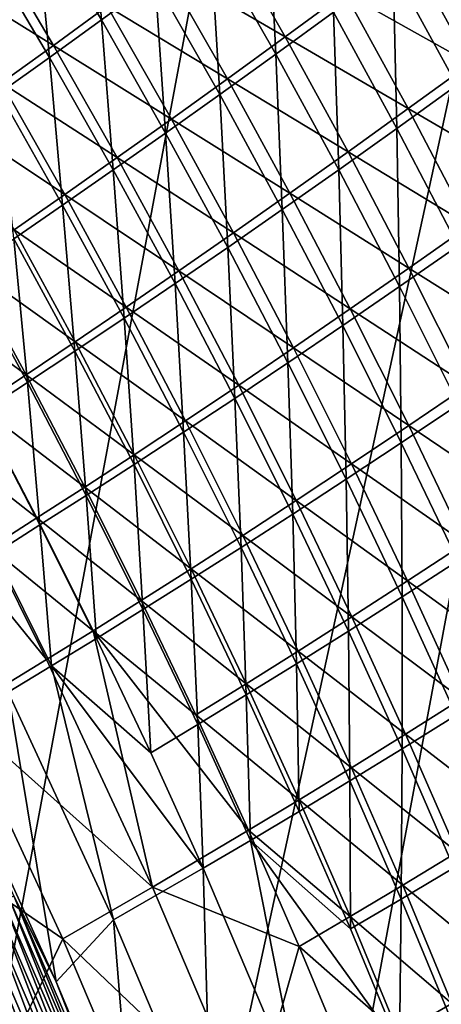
# Model space of a CAD drawing. Header units: metres. Extents: x 0 to 1400, y -1400 to 0.
# Tile 334 of 366: x 1234 to 1257, y -341 to -287. Entities that reach past the tile are written whole.
import ezdxf

# ---------------------------------------------------------------- set-up
doc = ezdxf.new("R2010")
doc.units = ezdxf.units.M

msp = doc.modelspace()

# ---------------------------------------------------------------- linework, layer by layer
at = {"layer": 'None'}
for points in [[(1237.819336, -278.995941, -200.018143), (1238.529663, -287.330719, -227.972229), (1234.887207, -281.182037, -227.969025)], [(1238.529663, -287.330719, -227.972229), (1237.819336, -278.995941, -200.018143), (1241.483398, -285.179718, -200.021164)], [(1247.688843, -280.589996, -144.179916), (1248.109741, -289.217896, -172.092575), (1244.536011, -282.933563, -172.089645)], [(1247.688843, -280.589996, -144.179916), (1251.285522, -286.908936, -144.182495), (1248.109741, -289.217896, -172.092575)], [(1234.887207, -281.182037, -227.969025), (1235.67334, -289.388885, -255.940521), (1232.052124, -283.275177, -255.937256)], [(1234.887207, -281.182037, -227.969025), (1238.529663, -287.330719, -227.972229), (1235.67334, -289.388885, -255.940521)], [(1245.066895, -281.993011, -143.744049), (1241.912109, -284.336975, -171.667236), (1248.634888, -288.254761, -143.747116)], [(1248.634888, -288.254761, -143.747116), (1251.915771, -285.845367, -115.848534), (1245.066895, -281.993011, -143.744049)], [(1258.071167, -290.916046, -116.29966), (1254.564087, -284.499451, -116.297417), (1257.946045, -281.987244, -88.444565)], [(1235.902832, -288.735718, -227.575439), (1232.290405, -282.642426, -227.571655), (1229.454102, -284.736572, -255.551987)], [(1238.85791, -286.583801, -199.611725), (1232.290405, -282.642426, -227.571655), (1235.902832, -288.735718, -227.575439)], [(1232.052124, -283.275177, -255.937256), (1235.67334, -289.388885, -255.940521), (1232.91333, -291.356506, -283.923462)], [(1244.536011, -282.933563, -172.089645), (1245.035156, -291.428864, -200.024384), (1241.483398, -285.179718, -200.021164)], [(1244.536011, -282.933563, -172.089645), (1248.109741, -289.217896, -172.092575), (1245.035156, -291.428864, -200.024384)], [(1258.805664, -289.724304, -87.984688), (1255.300293, -283.334076, -87.98288), (1251.915771, -285.845367, -115.848534)], [(1262.322754, -287.140106, -60.155003), (1255.300293, -283.334076, -87.98288), (1258.805664, -289.724304, -87.984688)], [(1245.457153, -290.564117, -171.670731), (1241.912109, -284.336975, -171.667236), (1238.85791, -286.583801, -199.611725)], [(1241.912109, -284.336975, -171.667236), (1245.457153, -290.564117, -171.670731), (1248.634888, -288.254761, -143.747116)], [(1235.902832, -288.735718, -227.575439), (1229.454102, -284.736572, -255.551987), (1233.04541, -290.794922, -255.555817)], [(1254.768677, -293.291565, -144.185211), (1251.285522, -286.908936, -144.182495), (1254.564087, -284.499451, -116.297417)], [(1254.768677, -293.291565, -144.185211), (1254.564087, -284.499451, -116.297417), (1258.071167, -290.916046, -116.29966)], [(1242.060181, -293.544525, -227.975616), (1238.529663, -287.330719, -227.972229), (1241.483398, -285.179718, -200.021164)], [(1241.483398, -285.179718, -200.021164), (1245.035156, -291.428864, -200.024384), (1242.060181, -293.544525, -227.975616)], [(1255.395386, -292.20282, -115.851189), (1251.915771, -285.845367, -115.848534), (1248.634888, -288.254761, -143.747116)], [(1255.395386, -292.20282, -115.851189), (1258.805664, -289.724304, -87.984688), (1251.915771, -285.845367, -115.848534)], [(1242.380981, -292.775818, -199.61554), (1238.85791, -286.583801, -199.611725), (1235.902832, -288.735718, -227.575439)], [(1242.380981, -292.775818, -199.61554), (1245.457153, -290.564117, -171.670731), (1238.85791, -286.583801, -199.611725)], [(1251.285522, -286.908936, -144.182495), (1251.57019, -295.565674, -172.095673), (1248.109741, -289.217896, -172.092575)], [(1254.768677, -293.291565, -144.185211), (1251.57019, -295.565674, -172.095673), (1251.285522, -286.908936, -144.182495)], [(1238.529663, -287.330719, -227.972229), (1239.183472, -295.567474, -255.944), (1235.67334, -289.388885, -255.940521)], [(1239.183472, -295.567474, -255.944), (1238.529663, -287.330719, -227.972229), (1242.060181, -293.544525, -227.975616)], [(1248.634888, -288.254761, -143.747116), (1245.457153, -290.564117, -171.670731), (1252.090576, -294.578217, -143.750336)], [(1252.090576, -294.578217, -143.750336), (1255.395386, -292.20282, -115.851189), (1248.634888, -288.254761, -143.747116)], [(1239.404663, -294.892426, -227.579453), (1235.902832, -288.735718, -227.575439), (1233.04541, -290.794922, -255.555817)], [(1242.380981, -292.775818, -199.61554), (1235.902832, -288.735718, -227.575439), (1239.404663, -294.892426, -227.579453)], [(1248.109741, -289.217896, -172.092575), (1248.474121, -297.741272, -200.027771), (1245.035156, -291.428864, -200.024384)], [(1248.109741, -289.217896, -172.092575), (1251.57019, -295.565674, -172.095673), (1248.474121, -297.741272, -200.027771)], [(1235.67334, -289.388885, -255.940521), (1236.40332, -297.500336, -283.92688), (1232.91333, -291.356506, -283.923462)], [(1235.67334, -289.388885, -255.940521), (1239.183472, -295.567474, -255.944), (1236.40332, -297.500336, -283.92688)], [(1262.19751, -296.174133, -87.986572), (1258.805664, -289.724304, -87.984688), (1255.395386, -292.20282, -115.851189)], [(1236.526733, -296.916443, -255.559875), (1233.04541, -290.794922, -255.555817), (1230.284302, -292.763611, -283.549988)], [(1239.404663, -294.892426, -227.579453), (1233.04541, -290.794922, -255.555817), (1236.526733, -296.916443, -255.559875)], [(1248.890137, -296.852722, -171.674408), (1245.457153, -290.564117, -171.670731), (1242.380981, -292.775818, -199.61554)], [(1245.457153, -290.564117, -171.670731), (1248.890137, -296.852722, -171.674408), (1252.090576, -294.578217, -143.750336)], [(1232.91333, -291.356506, -283.923462), (1236.40332, -297.500336, -283.92688), (1233.718262, -299.345795, -311.920319)], [(1258.137695, -299.735626, -144.188065), (1254.768677, -293.291565, -144.185211), (1258.071167, -290.916046, -116.29966)], [(1245.035156, -291.428864, -200.024384), (1245.478638, -299.82135, -227.979187), (1242.060181, -293.544525, -227.975616)], [(1245.035156, -291.428864, -200.024384), (1248.474121, -297.741272, -200.027771), (1245.478638, -299.82135, -227.979187)], [(1258.761963, -298.61969, -115.853958), (1255.395386, -292.20282, -115.851189), (1252.090576, -294.578217, -143.750336)], [(1258.761963, -298.61969, -115.853958), (1262.19751, -296.174133, -87.986572), (1255.395386, -292.20282, -115.851189)], [(1236.526733, -296.916443, -255.559875), (1230.284302, -292.763611, -283.549988), (1233.745605, -298.850403, -283.553955)], [(1245.79248, -299.029083, -199.619568), (1242.380981, -292.775818, -199.61554), (1239.404663, -294.892426, -227.579453)], [(1245.79248, -299.029083, -199.619568), (1248.890137, -296.852722, -171.674408), (1242.380981, -292.775818, -199.61554)], [(1242.581909, -301.808868, -255.947647), (1239.183472, -295.567474, -255.944), (1242.060181, -293.544525, -227.975616)], [(1242.060181, -293.544525, -227.975616), (1245.478638, -299.82135, -227.979187), (1242.581909, -301.808868, -255.947647)], [(1254.916992, -301.97467, -172.098923), (1251.57019, -295.565674, -172.095673), (1254.768677, -293.291565, -144.185211)], [(1258.137695, -299.735626, -144.188065), (1254.916992, -301.97467, -172.098923), (1254.768677, -293.291565, -144.185211)], [(1252.090576, -294.578217, -143.750336), (1248.890137, -296.852722, -171.674408), (1255.433472, -300.960907, -143.753723)], [(1255.433472, -300.960907, -143.753723), (1258.761963, -298.61969, -115.853958), (1252.090576, -294.578217, -143.750336)], [(1242.795532, -301.110138, -227.583679), (1239.404663, -294.892426, -227.579453), (1236.526733, -296.916443, -255.559875)], [(1245.79248, -299.029083, -199.619568), (1239.404663, -294.892426, -227.579453), (1242.795532, -301.110138, -227.583679)], [(1239.183472, -295.567474, -255.944), (1239.782227, -303.706787, -283.930481), (1236.40332, -297.500336, -283.92688)], [(1239.782227, -303.706787, -283.930481), (1239.183472, -295.567474, -255.944), (1242.581909, -301.808868, -255.947647)], [(1251.57019, -295.565674, -172.095673), (1251.799927, -304.114685, -200.031311), (1248.474121, -297.741272, -200.027771)], [(1251.57019, -295.565674, -172.095673), (1254.916992, -301.97467, -172.098923), (1251.799927, -304.114685, -200.031311)], [(1239.897705, -303.098755, -255.564133), (1236.526733, -296.916443, -255.559875), (1233.745605, -298.850403, -283.553955)], [(1242.795532, -301.110138, -227.583679), (1236.526733, -296.916443, -255.559875), (1239.897705, -303.098755, -255.564133)], [(1252.210815, -303.200378, -171.678253), (1248.890137, -296.852722, -171.674408), (1245.79248, -299.029083, -199.619568)], [(1248.890137, -296.852722, -171.674408), (1252.210815, -303.200378, -171.678253), (1255.433472, -300.960907, -143.753723)], [(1236.40332, -297.500336, -283.92688), (1237.077637, -305.518158, -311.923767), (1233.718262, -299.345795, -311.920319)], [(1236.40332, -297.500336, -283.92688), (1239.782227, -303.706787, -283.930481), (1237.077637, -305.518158, -311.923767)], [(1248.474121, -297.741272, -200.027771), (1248.784302, -306.158997, -227.982941), (1245.478638, -299.82135, -227.979187)], [(1248.474121, -297.741272, -200.027771), (1251.799927, -304.114685, -200.031311), (1248.784302, -306.158997, -227.982941)], [(1231.059326, -300.696838, -311.559021), (1237.096802, -304.997772, -283.558105), (1233.745605, -298.850403, -283.553955)], [(1233.745605, -298.850403, -283.553955), (1237.096802, -304.997772, -283.558105), (1239.897705, -303.098755, -255.564133)], [(1262.015259, -305.093536, -115.856857), (1258.761963, -298.61969, -115.853958), (1255.433472, -300.960907, -143.753723)], [(1233.718262, -299.345795, -311.920319), (1234.466553, -307.245972, -339.923187), (1231.126587, -301.106506, -339.919952)], [(1233.718262, -299.345795, -311.920319), (1237.077637, -305.518158, -311.923767), (1234.466553, -307.245972, -339.923187)], [(1249.092041, -305.341156, -199.623779), (1245.79248, -299.029083, -199.619568), (1242.795532, -301.110138, -227.583679)], [(1249.092041, -305.341156, -199.623779), (1252.210815, -303.200378, -171.678253), (1245.79248, -299.029083, -199.619568)], [(1245.478638, -299.82135, -227.979187), (1245.868286, -308.110931, -255.951477), (1242.581909, -301.808868, -255.947647)], [(1245.478638, -299.82135, -227.979187), (1248.784302, -306.158997, -227.982941), (1245.868286, -308.110931, -255.951477)], [(1254.916992, -301.97467, -172.098923), (1258.137695, -299.735626, -144.188065), (1258.150391, -308.442566, -172.10231)], [(1234.391235, -306.81015, -311.562927), (1231.059326, -300.696838, -311.559021), (1228.466431, -302.458405, -339.572601)], [(1237.096802, -304.997772, -283.558105), (1231.059326, -300.696838, -311.559021), (1234.391235, -306.81015, -311.562927)], [(1231.126587, -301.106506, -339.919952), (1234.466553, -307.245972, -339.923187), (1231.947266, -308.89325, -367.924469)], [(1246.075073, -307.386444, -227.588089), (1242.795532, -301.110138, -227.583679), (1239.897705, -303.098755, -255.564133)], [(1249.092041, -305.341156, -199.623779), (1242.795532, -301.110138, -227.583679), (1246.075073, -307.386444, -227.588089)], [(1255.433472, -300.960907, -143.753723), (1252.210815, -303.200378, -171.678253), (1258.663452, -307.400391, -143.757233)], [(1258.663452, -307.400391, -143.757233), (1262.015259, -305.093536, -115.856857), (1255.433472, -300.960907, -143.753723)], [(1243.049561, -309.973785, -283.934265), (1239.782227, -303.706787, -283.930481), (1242.581909, -301.808868, -255.947647)], [(1245.868286, -308.110931, -255.951477), (1243.049561, -309.973785, -283.934265), (1242.581909, -301.808868, -255.947647)], [(1251.799927, -304.114685, -200.031311), (1254.916992, -301.97467, -172.098923), (1255.012695, -310.546814, -200.035034)], [(1255.012695, -310.546814, -200.035034), (1254.916992, -301.97467, -172.098923), (1258.150391, -308.442566, -172.10231)], [(1231.778809, -308.538757, -339.576172), (1234.391235, -306.81015, -311.562927), (1228.466431, -302.458405, -339.572601)], [(1237.096802, -304.997772, -283.558105), (1243.157715, -309.339478, -255.568588), (1239.897705, -303.098755, -255.564133)], [(1239.897705, -303.098755, -255.564133), (1243.157715, -309.339478, -255.568588), (1246.075073, -307.386444, -227.588089)], [(1255.418945, -309.604614, -171.682266), (1252.210815, -303.200378, -171.678253), (1249.092041, -305.341156, -199.623779)], [(1252.210815, -303.200378, -171.678253), (1255.418945, -309.604614, -171.682266), (1258.663452, -307.400391, -143.757233)], [(1239.782227, -303.706787, -283.930481), (1240.326172, -311.750946, -311.927368), (1237.077637, -305.518158, -311.923767)], [(1239.782227, -303.706787, -283.930481), (1243.049561, -309.973785, -283.934265), (1240.326172, -311.750946, -311.927368)], [(1248.784302, -306.158997, -227.982941), (1251.799927, -304.114685, -200.031311), (1251.977539, -312.555176, -227.986877)], [(1251.977539, -312.555176, -227.986877), (1251.799927, -304.114685, -200.031311), (1255.012695, -310.546814, -200.035034)], [(1240.337891, -311.203461, -283.562469), (1237.096802, -304.997772, -283.558105), (1234.391235, -306.81015, -311.562927)], [(1243.157715, -309.339478, -255.568588), (1237.096802, -304.997772, -283.558105), (1240.337891, -311.203461, -283.562469)], [(1252.279663, -311.709625, -199.628159), (1249.092041, -305.341156, -199.623779), (1246.075073, -307.386444, -227.588089)], [(1255.418945, -309.604614, -171.682266), (1249.092041, -305.341156, -199.623779), (1252.279663, -311.709625, -199.628159)], [(1237.077637, -305.518158, -311.923767), (1237.696289, -313.445801, -339.926544), (1234.466553, -307.245972, -339.923187)], [(1237.077637, -305.518158, -311.923767), (1240.326172, -311.750946, -311.927368), (1237.696289, -313.445801, -339.926544)], [(1245.868286, -308.110931, -255.951477), (1248.784302, -306.158997, -227.982941), (1249.042603, -314.471344, -255.95549)], [(1249.042603, -314.471344, -255.95549), (1248.784302, -306.158997, -227.982941), (1251.977539, -312.555176, -227.986877)], [(1237.613403, -312.981598, -311.567047), (1234.391235, -306.81015, -311.562927), (1231.778809, -308.538757, -339.576172)], [(1240.337891, -311.203461, -283.562469), (1234.391235, -306.81015, -311.562927), (1237.613403, -312.981598, -311.567047)], [(1234.466553, -307.245972, -339.923187), (1235.157593, -315.061707, -367.927521), (1231.947266, -308.89325, -367.924469)], [(1234.466553, -307.245972, -339.923187), (1237.696289, -313.445801, -339.926544), (1235.157593, -315.061707, -367.927521)], [(1243.157715, -309.339478, -255.568588), (1249.243042, -313.718994, -227.592682), (1246.075073, -307.386444, -227.588089)], [(1246.075073, -307.386444, -227.588089), (1249.243042, -313.718994, -227.592682), (1252.279663, -311.709625, -199.628159)], [(1258.663452, -307.400391, -143.757233), (1255.418945, -309.604614, -171.682266), (1261.780518, -313.894196, -143.760895)], [(1243.049561, -309.973785, -283.934265), (1245.868286, -308.110931, -255.951477), (1246.205566, -316.299011, -283.938232)], [(1246.205566, -316.299011, -283.938232), (1245.868286, -308.110931, -255.951477), (1249.042603, -314.471344, -255.95549)], [(1234.981934, -314.677216, -339.579895), (1231.778809, -308.538757, -339.576172), (1229.257568, -310.186615, -367.596008)], [(1234.981934, -314.677216, -339.579895), (1237.613403, -312.981598, -311.567047), (1231.778809, -308.538757, -339.576172)], [(1255.012695, -310.546814, -200.035034), (1258.150391, -308.442566, -172.10231), (1258.112793, -317.035278, -200.03891)], [(1231.947266, -308.89325, -367.924469), (1235.157593, -315.061707, -367.927521), (1232.70813, -316.602173, -395.927521)], [(1246.306763, -315.636261, -255.573242), (1243.157715, -309.339478, -255.568588), (1240.337891, -311.203461, -283.562469)], [(1249.243042, -313.718994, -227.592682), (1243.157715, -309.339478, -255.568588), (1246.306763, -315.636261, -255.573242)], [(1258.514526, -316.063019, -171.686432), (1255.418945, -309.604614, -171.682266), (1252.279663, -311.709625, -199.628159)], [(1255.418945, -309.604614, -171.682266), (1258.514526, -316.063019, -171.686432), (1261.780518, -313.894196, -143.760895)], [(1234.981934, -314.677216, -339.579895), (1229.257568, -310.186615, -367.596008), (1232.441406, -316.29361, -367.599182)], [(1240.326172, -311.750946, -311.927368), (1243.049561, -309.973785, -283.934265), (1243.463989, -318.04187, -311.931183)], [(1243.463989, -318.04187, -311.931183), (1243.049561, -309.973785, -283.934265), (1246.205566, -316.299011, -283.938232)], [(1255.058594, -319.007568, -227.990967), (1251.977539, -312.555176, -227.986877), (1255.012695, -310.546814, -200.035034)], [(1255.012695, -310.546814, -200.035034), (1258.112793, -317.035278, -200.03891), (1255.058594, -319.007568, -227.990967)], [(1243.468384, -317.465057, -283.567017), (1240.337891, -311.203461, -283.562469), (1237.613403, -312.981598, -311.567047)], [(1246.306763, -315.636261, -255.573242), (1240.337891, -311.203461, -283.562469), (1243.468384, -317.465057, -283.567017)], [(1226.825317, -311.756714, -395.621246), (1230.658691, -325.408417, -423.651611), (1235.516479, -322.456482, -367.602539)], [(1232.441406, -316.29361, -367.599182), (1226.825317, -311.756714, -395.621246), (1235.516479, -322.456482, -367.602539)], [(1237.696289, -313.445801, -339.926544), (1240.326172, -311.750946, -311.927368), (1240.815674, -319.703735, -339.930084)], [(1240.815674, -319.703735, -339.930084), (1240.326172, -311.750946, -311.927368), (1243.463989, -318.04187, -311.931183)], [(1249.243042, -313.718994, -227.592682), (1255.355103, -318.13208, -199.632721), (1252.279663, -311.709625, -199.628159)], [(1252.279663, -311.709625, -199.628159), (1255.355103, -318.13208, -199.632721), (1258.514526, -316.063019, -171.686432)], [(1240.725586, -319.208893, -311.57135), (1237.613403, -312.981598, -311.567047), (1234.981934, -314.677216, -339.579895)], [(1243.468384, -317.465057, -283.567017), (1237.613403, -312.981598, -311.567047), (1240.725586, -319.208893, -311.57135)], [(1252.105225, -320.887848, -255.959671), (1249.042603, -314.471344, -255.95549), (1251.977539, -312.555176, -227.986877)], [(1252.105225, -320.887848, -255.959671), (1251.977539, -312.555176, -227.986877), (1255.058594, -319.007568, -227.990967)], [(1235.157593, -315.061707, -367.927521), (1237.696289, -313.445801, -339.926544), (1238.258301, -321.28833, -367.930725)], [(1238.258301, -321.28833, -367.930725), (1237.696289, -313.445801, -339.926544), (1240.815674, -319.703735, -339.930084)], [(1252.299316, -320.105377, -227.597473), (1249.243042, -313.718994, -227.592682), (1246.306763, -315.636261, -255.573242)], [(1255.355103, -318.13208, -199.632721), (1249.243042, -313.718994, -227.592682), (1252.299316, -320.105377, -227.597473)], [(1249.250244, -322.680176, -283.942352), (1246.205566, -316.299011, -283.938232), (1249.042603, -314.471344, -255.95549)], [(1249.250244, -322.680176, -283.942352), (1249.042603, -314.471344, -255.95549), (1252.105225, -320.887848, -255.959671)], [(1238.075806, -320.87149, -339.583771), (1234.981934, -314.677216, -339.579895), (1232.441406, -316.29361, -367.599182)], [(1232.70813, -316.602173, -395.927521), (1235.157593, -315.061707, -367.927521), (1235.789429, -322.799469, -395.930359)], [(1238.075806, -320.87149, -339.583771), (1240.725586, -319.208893, -311.57135), (1234.981934, -314.677216, -339.579895)], [(1235.789429, -322.799469, -395.930359), (1235.157593, -315.061707, -367.927521), (1238.258301, -321.28833, -367.930725)], [(1249.344604, -321.986786, -255.578064), (1246.306763, -315.636261, -255.573242), (1243.468384, -317.465057, -283.567017)], [(1252.299316, -320.105377, -227.597473), (1246.306763, -315.636261, -255.573242), (1249.344604, -321.986786, -255.578064)], [(1255.355103, -318.13208, -199.632721), (1261.497437, -322.573151, -171.690735), (1258.514526, -316.063019, -171.686432)], [(1238.075806, -320.87149, -339.583771), (1232.441406, -316.29361, -367.599182), (1235.516479, -322.456482, -367.602539)], [(1233.406128, -324.241272, -423.931946), (1232.70813, -316.602173, -395.927521), (1235.789429, -322.799469, -395.930359)], [(1246.490967, -324.388733, -311.93512), (1243.463989, -318.04187, -311.931183), (1246.205566, -316.299011, -283.938232)], [(1246.490967, -324.388733, -311.93512), (1246.205566, -316.299011, -283.938232), (1249.250244, -322.680176, -283.942352)], [(1258.112793, -317.035278, -200.03891), (1258.027466, -325.513794, -227.995209), (1255.058594, -319.007568, -227.990967)], [(1246.488403, -323.780243, -283.571716), (1243.468384, -317.465057, -283.567017), (1240.725586, -319.208893, -311.57135)], [(1249.344604, -321.986786, -255.578064), (1243.468384, -317.465057, -283.567017), (1246.488403, -323.780243, -283.571716)], [(1243.824829, -326.017548, -339.933777), (1240.815674, -319.703735, -339.930084), (1243.463989, -318.04187, -311.931183)], [(1243.824829, -326.017548, -339.933777), (1243.463989, -318.04187, -311.931183), (1246.490967, -324.388733, -311.93512)], [(1258.318237, -324.60614, -199.637436), (1255.355103, -318.13208, -199.632721), (1252.299316, -320.105377, -227.597473)], [(1258.318237, -324.60614, -199.637436), (1261.497437, -322.573151, -171.690735), (1255.355103, -318.13208, -199.632721)], [(1243.727783, -325.489746, -311.575806), (1240.725586, -319.208893, -311.57135), (1238.075806, -320.87149, -339.583771)], [(1246.488403, -323.780243, -283.571716), (1240.725586, -319.208893, -311.57135), (1243.727783, -325.489746, -311.575806)], [(1255.056274, -327.358063, -255.964005), (1252.105225, -320.887848, -255.959671), (1255.058594, -319.007568, -227.990967)], [(1255.058594, -319.007568, -227.990967), (1258.027466, -325.513794, -227.995209), (1255.056274, -327.358063, -255.964005)], [(1241.249268, -327.570831, -367.934082), (1238.258301, -321.28833, -367.930725), (1240.815674, -319.703735, -339.930084)], [(1241.249268, -327.570831, -367.934082), (1240.815674, -319.703735, -339.930084), (1243.824829, -326.017548, -339.933777)], [(1255.243896, -326.543182, -227.602417), (1252.299316, -320.105377, -227.597473), (1249.344604, -321.986786, -255.578064)], [(1258.318237, -324.60614, -199.637436), (1252.299316, -320.105377, -227.597473), (1255.243896, -326.543182, -227.602417)], [(1235.516479, -322.456482, -367.602539), (1241.339478, -334.940613, -367.60965), (1238.075806, -320.87149, -339.583771)], [(1246.619751, -331.821808, -311.580444), (1243.727783, -325.489746, -311.575806), (1238.075806, -320.87149, -339.583771)], [(1241.339478, -334.940613, -367.60965), (1246.619751, -331.821808, -311.580444), (1238.075806, -320.87149, -339.583771)], [(1252.18396, -329.115021, -283.946655), (1249.250244, -322.680176, -283.942352), (1252.105225, -320.887848, -255.959671)], [(1252.18396, -329.115021, -283.946655), (1252.105225, -320.887848, -255.959671), (1255.056274, -327.358063, -255.964005)], [(1235.789429, -322.799469, -395.930359), (1238.258301, -321.28833, -367.930725), (1241.249268, -327.570831, -367.934082)], [(1252.27124, -328.388611, -255.583069), (1249.344604, -321.986786, -255.578064), (1246.488403, -323.780243, -283.571716)], [(1255.243896, -326.543182, -227.602417), (1249.344604, -321.986786, -255.578064), (1252.27124, -328.388611, -255.583069)], [(1230.658691, -325.408417, -423.651611), (1241.339478, -334.940613, -367.60965), (1235.516479, -322.456482, -367.602539)], [(1249.407471, -330.789154, -311.93924), (1246.490967, -324.388733, -311.93512), (1249.250244, -322.680176, -283.942352)], [(1249.407471, -330.789154, -311.93924), (1249.250244, -322.680176, -283.942352), (1252.18396, -329.115021, -283.946655)], [(1239.202148, -336.74823, -423.93689), (1233.406128, -324.241272, -423.931946), (1235.789429, -322.799469, -395.930359)], [(1239.202148, -336.74823, -423.93689), (1235.789429, -322.799469, -395.930359), (1244.130737, -333.906982, -367.937561)], [(1244.130737, -333.906982, -367.937561), (1235.789429, -322.799469, -395.930359), (1241.249268, -327.570831, -367.934082)], [(1249.397583, -330.146698, -283.57663), (1246.488403, -323.780243, -283.571716), (1243.727783, -325.489746, -311.575806)], [(1252.27124, -328.388611, -255.583069), (1246.488403, -323.780243, -283.571716), (1249.397583, -330.146698, -283.57663)], [(1236.051758, -340.149139, -468.961151), (1230.691284, -328.377777, -468.941071), (1233.406128, -324.241272, -423.931946)], [(1236.051758, -340.149139, -468.961151), (1233.406128, -324.241272, -423.931946), (1239.202148, -336.74823, -423.93689)], [(1246.723999, -332.384979, -339.937592), (1243.824829, -326.017548, -339.933777), (1246.490967, -324.388733, -311.93512)], [(1246.490967, -324.388733, -311.93512), (1249.407471, -330.789154, -311.93924), (1246.723999, -332.384979, -339.937592)], [(1261.169312, -331.129395, -199.642303), (1258.318237, -324.60614, -199.637436), (1255.243896, -326.543182, -227.602417)], [(1230.658691, -325.408417, -423.651611), (1229.627686, -333.141022, -468.673492), (1236.405151, -337.780334, -423.655457)], [(1230.658691, -325.408417, -423.651611), (1236.405151, -337.780334, -423.655457), (1241.339478, -334.940613, -367.60965)], [(1249.397583, -330.146698, -283.57663), (1243.727783, -325.489746, -311.575806), (1246.619751, -331.821808, -311.580444)], [(1258.027466, -325.513794, -227.995209), (1257.895996, -333.8797, -255.968506), (1255.056274, -327.358063, -255.964005)], [(1244.130737, -333.906982, -367.937561), (1241.249268, -327.570831, -367.934082), (1243.824829, -326.017548, -339.933777)], [(1244.130737, -333.906982, -367.937561), (1243.824829, -326.017548, -339.933777), (1246.723999, -332.384979, -339.937592)], [(1258.07666, -333.030121, -227.607529), (1255.243896, -326.543182, -227.602417), (1252.27124, -328.388611, -255.583069)], [(1261.169312, -331.129395, -199.642303), (1255.243896, -326.543182, -227.602417), (1258.07666, -333.030121, -227.607529)], [(1255.006714, -335.601196, -283.95108), (1252.18396, -329.115021, -283.946655), (1255.056274, -327.358063, -255.964005)], [(1255.056274, -327.358063, -255.964005), (1257.895996, -333.8797, -255.968506), (1255.006714, -335.601196, -283.95108)], [(1230.691284, -328.377777, -468.941071), (1236.051758, -340.149139, -468.961151), (1233.727539, -335.430725, -470.680878)], [(1255.08667, -334.839447, -255.588242), (1252.27124, -328.388611, -255.583069), (1249.397583, -330.146698, -283.57663)], [(1258.07666, -333.030121, -227.607529), (1252.27124, -328.388611, -255.583069), (1255.08667, -334.839447, -255.588242)], [(1252.213623, -337.240906, -311.943481), (1249.407471, -330.789154, -311.93924), (1252.18396, -329.115021, -283.946655)], [(1252.213623, -337.240906, -311.943481), (1252.18396, -329.115021, -283.946655), (1255.006714, -335.601196, -283.95108)], [(1252.196045, -336.562103, -283.581665), (1249.397583, -330.146698, -283.57663), (1246.619751, -331.821808, -311.580444)], [(1255.08667, -334.839447, -255.588242), (1249.397583, -330.146698, -283.57663), (1252.196045, -336.562103, -283.581665)], [(1246.723999, -332.384979, -339.937592), (1249.407471, -330.789154, -311.93924), (1252.213623, -337.240906, -311.943481)], [(1246.619751, -331.821808, -311.580444), (1241.339478, -334.940613, -367.60965), (1249.401489, -338.202789, -311.585205)], [(1252.196045, -336.562103, -283.581665), (1246.619751, -331.821808, -311.580444), (1249.401489, -338.202789, -311.585205)], [(1249.565674, -346.731201, -367.944855), (1244.130737, -333.906982, -367.937561), (1246.723999, -332.384979, -339.937592)], [(1249.565674, -346.731201, -367.944855), (1246.723999, -332.384979, -339.937592), (1254.909424, -343.741699, -311.947876)], [(1254.909424, -343.741699, -311.947876), (1246.723999, -332.384979, -339.937592), (1252.213623, -337.240906, -311.943481)], [(1229.627686, -333.141022, -468.673492), (1233.969604, -342.858643, -468.688812), (1236.405151, -337.780334, -423.655457)], [(1260.797852, -339.563812, -227.612778), (1258.07666, -333.030121, -227.607529), (1255.08667, -334.839447, -255.588242)], [(1244.564209, -349.461853, -423.942169), (1239.202148, -336.74823, -423.93689), (1244.130737, -333.906982, -367.937561)], [(1244.564209, -349.461853, -423.942169), (1244.130737, -333.906982, -367.937561), (1249.565674, -346.731201, -367.944855)], [(1257.895996, -333.8797, -255.968506), (1257.718872, -342.136414, -283.955688), (1255.006714, -335.601196, -283.95108)], [(1236.405151, -337.780334, -423.655457), (1246.725708, -347.620911, -367.617249), (1241.339478, -334.940613, -367.60965)], [(1241.339478, -334.940613, -367.60965), (1246.725708, -347.620911, -367.617249), (1249.401489, -338.202789, -311.585205)], [(1257.790894, -341.337036, -255.593552), (1255.08667, -334.839447, -255.588242), (1252.196045, -336.562103, -283.581665)], [(1260.797852, -339.563812, -227.612778), (1255.08667, -334.839447, -255.588242), (1257.790894, -341.337036, -255.593552)], [(1232.740234, -335.87738, -475.831451), (1233.141602, -335.695801, -474.129364), (1237.959229, -347.99939, -475.848816)], [(1238.367065, -347.831268, -474.147552), (1233.141602, -335.695801, -474.129364), (1233.471069, -335.546783, -472.411041)], [(1237.959229, -347.99939, -475.848816), (1233.141602, -335.695801, -474.129364), (1238.367065, -347.831268, -474.147552)], [(1233.727539, -335.430725, -470.680878), (1238.701904, -347.693207, -472.430084), (1233.471069, -335.546783, -472.411041)], [(1233.471069, -335.546783, -472.411041), (1238.701904, -347.693207, -472.430084), (1238.367065, -347.831268, -474.147552)], [(1233.727539, -335.430725, -470.680878), (1236.051758, -340.149139, -468.961151), (1238.962891, -347.585632, -470.700714)], [(1238.701904, -347.693207, -472.430084), (1233.727539, -335.430725, -470.680878), (1238.962891, -347.585632, -470.700714)], [(1254.909424, -343.741699, -311.947876), (1252.213623, -337.240906, -311.943481), (1255.006714, -335.601196, -283.95108)], [(1255.006714, -335.601196, -283.95108), (1257.718872, -342.136414, -283.955688), (1254.909424, -343.741699, -311.947876)], [(1232.267944, -336.091064, -477.513092), (1236.928589, -348.424225, -479.185486), (1231.725586, -336.336395, -479.169891)], [(1232.740234, -335.87738, -475.831451), (1237.47937, -348.197174, -477.529572), (1232.267944, -336.091064, -477.513092)], [(1232.267944, -336.091064, -477.513092), (1237.47937, -348.197174, -477.529572), (1236.928589, -348.424225, -479.185486)], [(1232.740234, -335.87738, -475.831451), (1237.959229, -347.99939, -475.848816), (1237.47937, -348.197174, -477.529572)], [(1235.618286, -348.964386, -482.40564), (1230.434937, -336.920288, -482.391876), (1231.114258, -336.612946, -480.797577)], [(1231.725586, -336.336395, -479.169891), (1236.307983, -348.680084, -480.812256), (1231.114258, -336.612946, -480.797577)], [(1231.114258, -336.612946, -480.797577), (1236.307983, -348.680084, -480.812256), (1235.618286, -348.964386, -482.40564)], [(1231.725586, -336.336395, -479.169891), (1236.928589, -348.424225, -479.185486), (1236.307983, -348.680084, -480.812256)], [(1240.288696, -350.262207, -468.978302), (1236.051758, -340.149139, -468.961151), (1239.202148, -336.74823, -423.93689)], [(1240.288696, -350.262207, -468.978302), (1239.202148, -336.74823, -423.93689), (1244.564209, -349.461853, -423.942169)], [(1254.883911, -343.0242, -283.586884), (1252.196045, -336.562103, -283.581665), (1249.401489, -338.202789, -311.585205)], [(1257.790894, -341.337036, -255.593552), (1252.196045, -336.562103, -283.581665), (1254.883911, -343.0242, -283.586884)], [(1234.860962, -349.276611, -483.961517), (1229.688843, -337.257843, -483.948669), (1230.434937, -336.920288, -482.391876)], [(1234.03772, -349.615967, -485.476837), (1229.688843, -337.257843, -483.948669), (1234.860962, -349.276611, -483.961517)], [(1235.383301, -349.323334, -475.030792), (1230.202759, -337.271698, -475.014984), (1229.767578, -337.468323, -476.564117)], [(1235.759155, -349.16864, -473.463562), (1230.572632, -337.104584, -473.44696), (1230.202759, -337.271698, -475.014984)], [(1235.759155, -349.16864, -473.463562), (1230.202759, -337.271698, -475.014984), (1235.383301, -349.323334, -475.030792)], [(1234.860962, -349.276611, -483.961517), (1230.434937, -336.920288, -482.391876), (1235.618286, -348.964386, -482.40564)], [(1236.067749, -349.041626, -471.881378), (1230.876221, -336.967468, -471.864014), (1230.572632, -337.104584, -473.44696)], [(1235.759155, -349.16864, -473.463562), (1236.067749, -349.041626, -471.881378), (1230.572632, -337.104584, -473.44696)], [(1236.308228, -348.942657, -470.288208), (1231.112549, -336.860687, -470.270142), (1230.876221, -336.967468, -471.864014)], [(1236.308228, -348.942657, -470.288208), (1230.876221, -336.967468, -471.864014), (1236.067749, -349.041626, -471.881378)], [(1236.308228, -348.942657, -470.288208), (1233.969604, -342.858643, -468.688812), (1231.112549, -336.860687, -470.270142)], [(1234.433716, -349.714203, -478.104584), (1229.267822, -337.694092, -478.090424), (1228.704468, -337.948578, -479.589874)], [(1234.941162, -349.50531, -476.579132), (1229.767578, -337.468323, -476.564117), (1229.267822, -337.694092, -478.090424)], [(1234.941162, -349.50531, -476.579132), (1229.267822, -337.694092, -478.090424), (1234.433716, -349.714203, -478.104584)], [(1235.383301, -349.323334, -475.030792), (1229.767578, -337.468323, -476.564117), (1234.941162, -349.50531, -476.579132)], [(1236.405151, -337.780334, -423.655457), (1233.969604, -342.858643, -468.688812), (1241.718506, -350.349823, -423.659607)], [(1246.725708, -347.620911, -367.617249), (1236.405151, -337.780334, -423.655457), (1241.718506, -350.349823, -423.659607)], [(1234.433716, -349.714203, -478.104584), (1228.704468, -337.948578, -479.589874), (1233.861694, -349.949646, -479.60321)], [(1249.401489, -338.202789, -311.585205), (1246.725708, -347.620911, -367.617249), (1252.07312, -344.630463, -311.590149)], [(1254.883911, -343.0242, -283.586884), (1249.401489, -338.202789, -311.585205), (1252.07312, -344.630463, -311.590149)], [(1236.051758, -340.149139, -468.961151), (1240.288696, -350.262207, -468.978302), (1238.962891, -347.585632, -470.700714)], [(1260.384399, -347.879059, -255.59903), (1257.790894, -341.337036, -255.593552), (1254.883911, -343.0242, -283.586884)]]:
    msp.add_3dface(points, dxfattribs=at)
at = {"layer": 'None0'}
for points in [[(1294.119019, -124.129761, -541.977783), (1150.81958, -781.702271, -541.977783), (1274.459961, -120.453018, -541.977783)], [(1274.459961, -120.453018, -521.977783), (1274.459961, -120.453018, -541.977783), (1150.81958, -781.702271, -521.977783)], [(1274.459961, -120.453018, -541.977783), (1150.81958, -781.702271, -541.977783), (1150.81958, -781.702271, -521.977783)], [(1150.81958, -781.702271, -521.977783), (1294.119019, -124.129761, -521.977783), (1274.459961, -120.453018, -521.977783)], [(1294.119019, -124.129761, -541.977783), (1170.478882, -785.378174, -541.977783), (1150.81958, -781.702271, -541.977783)], [(1170.478882, -785.378174, -521.977783), (1294.119019, -124.129761, -521.977783), (1150.81958, -781.702271, -521.977783)], [(1170.478882, -785.378174, -521.977783), (1170.478882, -785.378174, -541.977783), (1294.119019, -124.129761, -521.977783)], [(1170.478882, -785.378174, -541.977783), (1294.119019, -124.129761, -541.977783), (1294.119019, -124.129761, -521.977783)]]:
    msp.add_3dface(points, dxfattribs=at)

doc.saveas('drawing.dxf')
